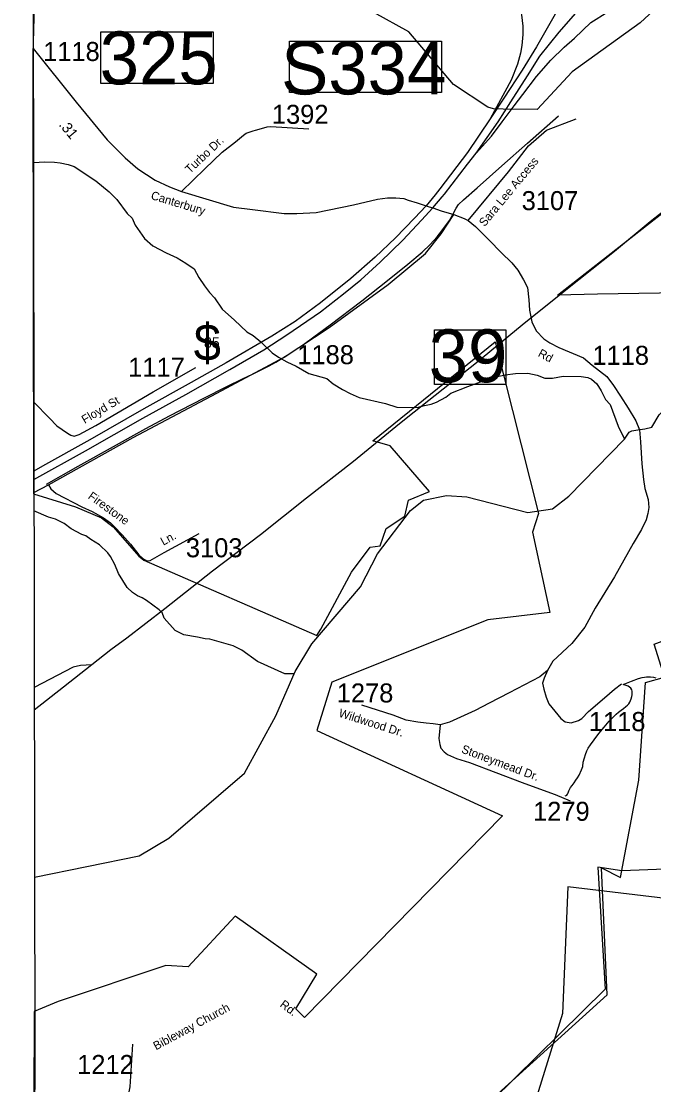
# Model space of a CAD drawing. Extents: x 1268485 to 1426702, y 514839 to 616766.
# Drawn here: x 1306000 to 1310907, y 542493 to 550747 of the extents above; entities that cross this region are included whole.
import ezdxf

# ---------------------------------------------------------------- set-up
doc = ezdxf.new("R2010")
doc.units = 0
for name, color, linetype in [('Old_Level_10', 7, 'Continuous'), ('Old_Level_11', 7, 'Continuous'), ('Old_Level_17', 7, 'Continuous'), ('Old_Level_27', 7, 'Continuous'), ('Old_Level_31', 7, 'Continuous'), ('Old_Level_32', 7, 'Continuous'), ('Old_Level_35', 7, 'Continuous'), ('Old_Level_39', 7, 'Continuous'), ('Old_Level_47', 7, 'Continuous'), ('Old_Level_48', 7, 'Continuous'), ('Old_Level_49', 7, 'Continuous'), ('Old_Level_5', 7, 'Continuous'), ('Old_Level_50', 7, 'Continuous'), ('Old_Level_51', 7, 'Continuous'), ('Old_Level_52', 7, 'Continuous'), ('Old_Level_53', 7, 'Continuous'), ('Old_Level_56', 7, 'Continuous'), ('Old_Level_62', 7, 'Continuous'), ('Old_Level_8', 7, 'Continuous')]:
    doc.layers.add(name, color=color, linetype=linetype)

msp = doc.modelspace()

# ---------------------------------------------------------------- linework, layer by layer
at = {"layer": 'Old_Level_27'}
for points in [[(1309530.401, 549722.496), (1309700.567, 549967.263), (1309797.374, 550122.297), (1309926.484, 550324.897), (1310022.685, 550477.587), (1310172.432, 550663.925), (1310321.35, 550830.502), (1310525.086, 551027.133), (1310544.907, 551044.199), (1310605.006, 551112.951)], [(1310341.385, 551102.661), (1310292.805, 551031.384), (1310173.366, 550856.145), (1309996.719, 550549.402), (1309885.831, 550368.536), (1309744.06, 550149.287), (1309638.416, 549989.939)], [(1309638.416, 549989.939), (1309461.628, 549729.577), (1309248.459, 549447.507), (1309210.262, 549400.75), (1309139.954, 549314.686)], [(1309193.277, 549298.435), (1309265.851, 549383.785), (1309283.693, 549404.769), (1309461.628, 549638.973), (1309530.401, 549722.496)], [(1309139.954, 549314.686), (1309049.765, 549220.076), (1308903.159, 549066.284), (1308746.366, 548917.557), (1308556.099, 548750.024), (1308321.789, 548561.978), (1308124.476, 548418.38), (1307943.018, 548303.842), (1307588.911, 548095.281), (1307317.605, 547944.844), (1306951.165, 547737.994), (1306531.874, 547498.662), (1306163.673, 547295.231), (1306097.857, 547255.942)], [(1306097.956, 547191.674), (1306498.401, 547413.186), (1306944.118, 547666.194), (1307277.085, 547850.821), (1307618.86, 548043.995), (1307883.119, 548196.142), (1308061.053, 548312.389), (1308321.788, 548491.887), (1308499.723, 548632.068), (1308635.376, 548741.476), (1308785.122, 548878.237), (1308961.295, 549047.479), (1309105.203, 549203.157), (1309193.277, 549298.435)]]:
    msp.add_lwpolyline(points, dxfattribs=at)
at = {"layer": 'Old_Level_31'}
for p, q in [((1309742.363, 550063.755), (1309742.363, 550063.755)), ((1309669.63, 549955.708), (1309669.63, 549955.708)), ((1309166.606, 549306.531), (1309166.606, 549306.531))]:
    msp.add_line(p, q, dxfattribs=at)
for points in [[(1306617.458, 550665.34), (1307488.328, 550665.34), (1307488.328, 550264.577), (1306617.458, 550264.577), (1306617.458, 550665.34)], [(1308081.052, 550593.825), (1309259.884, 550593.825), (1309259.884, 550194.179), (1308081.052, 550194.179), (1308081.052, 550593.825)], [(1309205.584, 548351.548), (1309758.43, 548351.548), (1309758.43, 547927.495), (1309205.584, 547927.495), (1309205.584, 548351.548)]]:
    msp.add_lwpolyline(points, dxfattribs=at)
at = {"layer": 'Old_Level_32'}
for points in [[(1306092.856, 550536.989), (1306425.466, 550119.382), (1306667.689, 549827.977), (1306806.564, 549686.975), (1306903.453, 549602.374), (1307039.097, 549514.64), (1307148.905, 549461.372), (1307242.565, 549426.905)], [(1309467.788, 549201.302), (1309779.931, 549578.113), (1309933.836, 549780.564), (1310073.757, 549903.33), (1310305.572, 549989.214)], [(1307242.565, 549426.905), (1307423.425, 549602.375), (1307559.07, 549730.843), (1307662.419, 549812.311), (1307725.26, 549862.784), (1307745.937, 549877.832), (1307768.681, 549885.857), (1307798.064, 549896.913), (1307816.881, 549901.694), (1307862.76, 549915.953), (1307907.215, 549926.988), (1307935.129, 549931), (1308230.835, 549912.579)], [(1307242.565, 549426.905), (1307646.271, 549304.703), (1307794.834, 549285.903), (1308040.287, 549254.57), (1308137.176, 549254.57), (1308288.969, 549263.969), (1308576.407, 549323.503), (1308763.726, 549367.371), (1308841.238, 549376.771), (1308906.206, 549376.771), (1308967.194, 549370.504), (1309001.875, 549359.887), (1309071.994, 549337.328), (1309139.954, 549314.686)], [(1309139.954, 549314.686), (1309163.895, 549307.325), (1309193.277, 549298.435)], [(1309193.277, 549298.435), (1309257.472, 549277.322), (1309356.79, 549246.572)], [(1309356.79, 549246.572), (1309437.107, 549216.97), (1309467.788, 549201.302)], [(1309467.788, 549201.302), (1309524.307, 549154.302), (1309629.27, 549049.333), (1309722.93, 548952.198), (1309806.9, 548872.298), (1309852.116, 548814.329), (1309897.331, 548740.695), (1309926.397, 548681.161), (1309937.701, 548584.026), (1309944.16, 548505.691), (1309960.309, 548414.822), (1309995.834, 548345.888), (1310053.968, 548281.654), (1310100.798, 548251.887), (1310170.235, 548214.286), (1310362.399, 548135.952), (1310430.222, 548077.984), (1310541.645, 547990.25), (1310594.933, 547919.749), (1310649.837, 547836.714), (1310709.587, 547744.279), (1310767.72, 547645.578), (1310795.173, 547576.643), (1310803.247, 547482.642), (1310814.549, 547313.439), (1310827.468, 547189.671), (1310837.157, 547120.736), (1310862.994, 547036.135), (1310867.838, 546973.467), (1310861.379, 546928.033), (1310846.846, 546877.899), (1310811.319, 546802.698), (1310748.342, 546694.596), (1310603.008, 546436.092), (1310452.83, 546191.687), (1310372.089, 546045.985), (1310271.971, 545919.083), (1310123.407, 545781.215), (1310081.422, 545707.58)], [(1306097.041, 547792.178), (1306218.773, 547667.512), (1306275.292, 547606.411), (1306357.649, 547550.01), (1306383.486, 547534.343), (1306410.938, 547526.51), (1306448.078, 547539.043), (1306578.879, 547609.544), (1307022.955, 547871.182), (1307353.993, 548059.185)], [(1306210.7, 547150.505), (1306228.463, 547117.605), (1306270.448, 547083.137), (1306469.071, 546978.169), (1306549.215, 546941.726), (1306638.811, 546893.914), (1306692.568, 546855.066), (1306722.599, 546823.066), (1306783.962, 546761.965), (1306848.555, 546689.897), (1306913.148, 546606.863), (1306942.214, 546577.095), (1306974.511, 546559.862), (1307000.348, 546561.429), (1307108.541, 546624.096), (1307379.832, 546772.931)], [(1310081.422, 545707.58), (1310023.288, 545659.013), (1309784.295, 545535.243), (1309630.888, 545453.775), (1309521.081, 545398.944), (1309322.458, 545306.509), (1309249.791, 545286.142)], [(1310081.422, 545707.58), (1310057.2, 545649.612), (1310044.282, 545608.878), (1310053.971, 545563.443), (1310071.733, 545500.776), (1310092.726, 545449.075), (1310186.387, 545336.275), (1310220.572, 545310.214), (1310266.215, 545301.292), (1310323.646, 545319.041), (1310347.868, 545336.274), (1310399.543, 545389.541), (1310525.499, 545496.076), (1310603.01, 545563.443), (1310657.914, 545605.744)], [(1309249.791, 545286.142), (1309196.502, 545293.976), (1309141.598, 545300.242), (1309075.391, 545308.076), (1308986.576, 545322.177), (1308884.843, 545361.344), (1308642.619, 545438.112)], [(1309249.791, 545286.142), (1309240.103, 545179.607), (1309246.562, 545134.173), (1309256.251, 545105.972), (1309280.473, 545076.205), (1309307.925, 545057.405), (1309377.362, 545026.071), (1309477.481, 544993.171), (1309886.031, 544839.635), (1309992.609, 544800.468), (1310141.175, 544745.635), (1310257.442, 544697.067)], [(1306595.296, 541886.376), (1306636.555, 541937.984), (1306677.814, 542004.338), (1306723.494, 542094.285), (1306752.988, 542147.224), (1306821.861, 542357.741), (1306844.676, 542477.141), (1306864.365, 542808.906)]]:
    msp.add_lwpolyline(points, dxfattribs=at)
at = {"layer": 'Old_Level_35'}
for points in [[(1309350.031, 549253.024), (1309373.202, 549295.829), (1309392.887, 549325.612), (1309430.104, 549362.009), (1309536.218, 549453.257), (1309727.224, 549626.578), (1309927.458, 549800.769), (1310168.496, 550013.511)], [(1308270.739, 548297.276), (1308397.462, 548392.01), (1308641.884, 548578.197), (1308841.912, 548734.088), (1308999.597, 548861.374), (1309110.53, 548955.083), (1309171.841, 549015.368), (1309225.77, 549074.577), (1309270.983, 549130.557), (1309321.529, 549201.607), (1309350.031, 549253.024)], [(1306195.202, 547154.008), (1306441.777, 547293.546), (1306965.993, 547585.694), (1307149.207, 547683.709), (1307415.16, 547821.76), (1307594.273, 547911.83), (1307716.381, 547972.012), (1307794.403, 548008.87), (1307876.834, 548048.548), (1307922.971, 548072.795), (1307973.927, 548102.681), (1308084.45, 548168.042), (1308200.714, 548246.628), (1308270.739, 548297.276)], [(1310218.734, 544735.573), (1310226.424, 544738.084), (1310232.165, 544741.365), (1310237.394, 544747.414), (1310243.238, 544759.359), (1310248.877, 544774.943), (1310260.155, 544799.139), (1310273.176, 544815.953), (1310288.965, 544835.484), (1310301.985, 544855.989), (1310315.109, 544876.494), (1310328.95, 544895.103), (1310346.789, 544936.114), (1310356.017, 544963.129), (1310359.708, 544995.681), (1310369.14, 545030.181), (1310376.522, 545056.274), (1310388.62, 545085.135), (1310398.872, 545106.563), (1310416.609, 545131.733), (1310445.522, 545169.001), (1310480.996, 545218.163), (1310520.878, 545267.683), (1310561.581, 545314.947), (1310595.517, 545349.242), (1310615.715, 545369.491), (1310634.58, 545386.101), (1310653.035, 545399.429), (1310671.899, 545412.808), (1310690.251, 545428.495), (1310702.247, 545439.055), (1310712.397, 545450.128), (1310720.702, 545462.123), (1310727.161, 545474.991), (1310731.775, 545488.37), (1310736.798, 545505.441), (1310738.644, 545520.615), (1310739.977, 545535.378), (1310739.156, 545548.245), (1310736.388, 545559.318), (1310729.006, 545570.391), (1310719.779, 545579.105), (1310707.783, 545585.565), (1310669.541, 545599.252)], [(1310669.541, 545599.252), (1310734.85, 545626.267), (1310789.599, 545645.132), (1310817.794, 545653.437), (1310833.788, 545655.795)], [(1310833.788, 545655.795), (1310851.422, 545658.512), (1310881.258, 545659.435), (1310905.761, 545657.538), (1310924.113, 545651.13)]]:
    msp.add_lwpolyline(points, dxfattribs=at)
at = {"layer": 'Old_Level_39'}
msp.add_line((1306098.113, 547088.676), (1306210.7, 547150.505), dxfattribs=at)
msp.add_lwpolyline([(1306210.7, 547150.505), (1306867.932, 547517.11), (1307517.09, 547860.215), (1308040.153, 548140.918), (1308389.095, 548370.957), (1308846.344, 548705.416), (1309136.081, 548945.221), (1309258.601, 549096.566), (1309356.79, 549246.572)], dxfattribs=at)
at = {"layer": 'Old_Level_47'}
for points in [[(1309087.331, 551481.503), (1309114.028, 551465.985), (1309324.744, 551382.134), (1309431.278, 551329.149), (1309542.743, 551266.946), (1309671.356, 551172.569), (1309737.806, 551103.931), (1309793.538, 551024.569), (1309832.122, 550951.641), (1309864.275, 550858.539), (1309881.424, 550796.336), (1309889.998, 550708.394), (1309889.998, 550644.046), (1309883.568, 550560.394), (1309872.849, 550500.336), (1309849.96, 550414.069), (1309801.739, 550289.228), (1309638.416, 549989.939)], [(1309530.401, 549722.496), (1309648.856, 549855.731), (1309731.67, 549965.885), (1309824.967, 550090.726), (1309889.959, 550178.85), (1309996.719, 550317.553), (1310108.884, 550445.542), (1310210.567, 550547.303), (1310291.284, 550615.495), (1310417.525, 550737.365), (1310550.747, 550819.725)]]:
    msp.add_lwpolyline(points, dxfattribs=at)
at = {"layer": 'Old_Level_48'}
for points in [[(1306206.224, 551837.33), (1306109.905, 551257.027), (1306090.624, 550489.201), (1306092.196, 548660.08), (1306095.689, 547078.614)], [(1310470.476, 548629.805), (1310159.28, 548622.565), (1312218.239, 550233.57)], [(1309259.259, 542027.098), (1310544.957, 543191.362), (1310502.723, 544175.593), (1310648.169, 544101.9), (1310790.521, 544858.366), (1310842.056, 545615.67), (1310990.22, 545657.564), (1310908.858, 545911.663), (1311852.765, 546269.409), (1311773.156, 547413.405), (1311433.012, 548644.286), (1310470.476, 548629.805)], [(1306095.689, 547078.614), (1306421.855, 546979.731), (1306622.297, 546894.473), (1306713.516, 546822.424), (1306912.759, 546596.671), (1306951.168, 546565.45), (1308294.253, 545980.655), (1308323.059, 546028.687), (1308563.11, 546470.586), (1308707.141, 546665.598), (1308783.957, 546675.205), (1308831.967, 546809.696), (1308975.998, 546905.761), (1309004.804, 547030.645), (1309168.039, 547097.891), (1308860.774, 547453.331), (1308726.345, 547491.757), (1309676.947, 548260.278), (1310013.019, 546926.895), (1309965.009, 546782.797), (1310099.437, 546158.375), (1309619.335, 546100.736), (1308409.478, 545617.528), (1308294.253, 545242.875), (1309734.56, 544580.026), (1308198.232, 543014.166), (1308131.019, 543081.412), (1308294.253, 543350.393), (1307660.518, 543801.899), (1307295.64, 543408.033), (1307122.804, 543417.639), (1306287.426, 543139.05), (1306098.89, 543062.713)], [(1316609.615, 542314.237), (1316536.827, 542587.379), (1315645.168, 542186.77), (1315408.605, 542915.15), (1314644.326, 542441.703), (1314474.611, 542877.956), (1314232.641, 542705.843), (1314103.59, 542627.609), (1313845.49, 542611.963), (1313538.994, 542705.843), (1313176.04, 542862.31), (1313022.792, 543018.776), (1312587.246, 543660.288), (1312393.67, 543848.047), (1312265.48, 543831.93), (1311668.356, 544050.213), (1310994.676, 544166.632), (1310658.182, 544154.239), (1310474.191, 544182.559), (1310530.804, 543233.841), (1309653.307, 542370.083)], [(1306098.89, 543062.713), (1306088.129, 539494.704)]]:
    msp.add_lwpolyline(points, dxfattribs=at)
at = {"layer": 'Old_Level_49'}
for points in [[(1306206.224, 551837.33), (1306109.905, 551257.027), (1306090.624, 550489.201), (1306092.196, 548660.08), (1306095.689, 547078.614)], [(1310470.476, 548629.805), (1310159.28, 548622.565), (1312218.239, 550233.57)], [(1309259.259, 542027.098), (1310544.957, 543191.362), (1310502.723, 544175.593), (1310648.169, 544101.9), (1310790.521, 544858.366), (1310842.056, 545615.67), (1310990.22, 545657.564), (1310908.858, 545911.663), (1311852.765, 546269.409), (1311773.156, 547413.405), (1311433.012, 548644.286), (1310470.476, 548629.805)], [(1306095.689, 547078.614), (1306421.855, 546979.731), (1306622.297, 546894.473), (1306713.516, 546822.424), (1306912.759, 546596.671), (1306951.168, 546565.45), (1308294.253, 545980.655), (1308323.059, 546028.687), (1308563.11, 546470.586), (1308707.141, 546665.598), (1308783.957, 546675.205), (1308831.967, 546809.696), (1308975.998, 546905.761), (1309004.804, 547030.645), (1309168.039, 547097.891), (1308860.774, 547453.331), (1308726.345, 547491.757), (1309676.947, 548260.278), (1310013.019, 546926.895), (1309965.009, 546782.797), (1310099.437, 546158.375), (1309619.335, 546100.736), (1308409.478, 545617.528), (1308294.253, 545242.875), (1309734.56, 544580.026), (1308198.232, 543014.166), (1308131.019, 543081.412), (1308294.253, 543350.393), (1307660.518, 543801.899), (1307295.64, 543408.033), (1307122.804, 543417.639), (1306287.426, 543139.05), (1306098.89, 543062.713)], [(1316609.615, 542314.237), (1316536.827, 542587.379), (1315645.168, 542186.77), (1315408.605, 542915.15), (1314644.326, 542441.703), (1314474.611, 542877.956), (1314232.641, 542705.843), (1314103.59, 542627.609), (1313845.49, 542611.963), (1313538.994, 542705.843), (1313176.04, 542862.31), (1313022.792, 543018.776), (1312587.246, 543660.288), (1312393.67, 543848.047), (1312265.48, 543831.93), (1311668.356, 544050.213), (1310994.676, 544166.632), (1310658.182, 544154.239), (1310474.191, 544182.559), (1310530.804, 543233.841), (1309653.307, 542370.083)], [(1306098.89, 543062.713), (1306088.129, 539494.704)]]:
    msp.add_lwpolyline(points, dxfattribs=at)
at = {"layer": 'Old_Level_50'}
for p, q in [((1309742.363, 550063.755), (1309742.363, 550063.755)), ((1309166.606, 549306.531), (1309166.606, 549306.531))]:
    msp.add_line(p, q, dxfattribs=at)
at = {"layer": 'Old_Level_51'}
for points in [[(1311490.672, 551377.056), (1310800.672, 550734.474), (1310274.713, 550354.41), (1310002.355, 550063.196), (1309739.623, 550064.15), (1309662.667, 550067.65), (1309618.943, 550081.651), (1309353.77, 550257.08), (1309006.671, 550665.525), (1308734.67, 550815.367)], [(1310680.845, 547503.162), (1310716.207, 547557.846), (1310738.066, 547567.496), (1310783.072, 547577.147), (1310837.722, 547583.58), (1310892.372, 547596.446), (1310949.986, 547692.398), (1310970.491, 547712.493), (1310998.891, 547727.512), (1311039.696, 547758.732), (1311078.144, 547781.749), (1311112.387, 547790.873), (1311142.427, 547788.67), (1311235.931, 547766.267), (1311285.554, 547751.298), (1311388.592, 547709.007), (1311428.373, 547695.934), (1311507.318, 547647.542), (1311579.906, 547583.72), (1311649.111, 547546.246), (1311729.888, 547537.08)], [(1306102.661, 544105.091), (1306914.73, 544270.668), (1307143.773, 544407.233), (1307730.735, 544910.79), (1307973.721, 545355.548), (1308123.717, 545700.496), (1308253.72, 545914.52), (1308630.811, 546356.612), (1308762.762, 546613.337), (1309019.795, 546949.52), (1309121.808, 547029.541), (1309297.743, 547065.375), (1309455.735, 547055.635), (1309928.791, 546934.5), (1310120.822, 546963.464), (1310248.774, 547062.657), (1310680.845, 547503.162)]]:
    msp.add_lwpolyline(points, dxfattribs=at)
at = {"layer": 'Old_Level_52'}
msp.add_lwpolyline([(1297191.442, 564993.917), (1301878.471, 561591.516), (1304729.751, 559347.09), (1305660.322, 558675.662), (1306160.753, 558488.283), (1307142.154, 557829.475), (1306860.195, 555870.524), (1306420.072, 553490.623), (1306092.175, 550983.41), (1306104.846, 542672.517), (1306047.612, 533086.61), (1304716.96, 525607.345), (1304265.665, 522554.242)], dxfattribs=at)
at = {"layer": 'Old_Level_53'}
msp.add_lwpolyline([(1314433.814, 542489.011), (1313022.039, 543002.502), (1312038.074, 543815.53), (1310241.27, 544029.483), (1310198.489, 543045.293), (1309813.459, 541804.357)], dxfattribs=at)
at = {"layer": 'Old_Level_56'}
for points in [[(1312984.794, 550847.111), (1312683.034, 550608.064), (1312312.262, 550320.381), (1311957.375, 550036.581), (1311229.756, 549467.139), (1310879.23, 549191.254), (1310601.629, 548959.525), (1310238.657, 548671.686), (1309886.01, 548389.842), (1309530.917, 548095.841), (1309161.868, 547804.322), (1308935.478, 547621.587), (1308578.625, 547329.623), (1308213.737, 547046.024), (1307856.845, 546762.064), (1307484.156, 546478.623), (1307113.101, 546186.945), (1306819.783, 545959.734), (1306695.487, 545868.59), (1306548.664, 545751.886)], [(1306548.664, 545751.886), (1306458.504, 545746.097), (1306402.221, 545733.423), (1306100.417, 545577.046)], [(1306548.664, 545751.886), (1306328.476, 545579.031), (1306100.686, 545401.448)]]:
    msp.add_lwpolyline(points, dxfattribs=at)
at = {"layer": 'Old_Level_62'}
msp.add_line((1310668.516, 547528.485), (1310670.054, 547525.204), dxfattribs=at)
for points in [[(1306094.204, 549652.336), (1306183.309, 549657.13), (1306257.128, 549653.183), (1306301.214, 549649.799), (1306362.832, 549636.266), (1306410.507, 549619.708), (1306578.034, 549509.698), (1306682.098, 549423.063), (1306740.743, 549365.239), (1306822.252, 549255.279), (1306859.468, 549218.421), (1306884.177, 549163.775), (1306955.843, 549062.223), (1307020.537, 549005.116), (1307123.268, 548950.521), (1307210.415, 548910.228), (1307277.57, 548871.114), (1307342.571, 548825.49), (1307377.02, 548758.335), (1307421.516, 548693.436), (1307460.374, 548642.583), (1307499.436, 548601.573), (1307559.311, 548511.76), (1307655.378, 548427.791), (1307749.395, 548335.621), (1307798.812, 548308.349), (1307859.61, 548258.726), (1307945.732, 548173.271), (1307996.892, 548139.437), (1308060.151, 548104.527), (1308131.407, 548070.232), (1308232.19, 548014.048), (1308369.369, 547975.191), (1308420.427, 547933.975), (1308493.426, 547889.837), (1308552.686, 547858.259), (1308621.994, 547827.348), (1308825.098, 547780.596), (1308912.45, 547752.555), (1309072.493, 547748.506), (1309128.882, 547765.422), (1309181.171, 547775.88), (1309221.566, 547791.464), (1309292.514, 547831.09), (1309333.217, 547860.617), (1309464.45, 547913.778), (1309543.088, 547940.127), (1309646.126, 547979.087), (1309754.804, 548003.129), (1309834.979, 548013.023), (1309929.098, 548016.867), (1310002.814, 548001.437), (1310062.279, 547977.241), (1310122.36, 547978.522), (1310204.791, 547992.466), (1310344.739, 547991.287), (1310396.617, 547983.649), (1310424.299, 547969.142), (1310465.412, 547932.232), (1310498.323, 547879.841), (1310532.771, 547812.687), (1310569.783, 547771.727), (1310632.017, 547603.892), (1310680.845, 547503.162)], [(1308115.578, 545681.778), (1308043.747, 545683.221), (1307831.928, 545778.57), (1307709.922, 545867.153), (1307642.665, 545898.884), (1307461.706, 545950.967), (1307425.822, 545954.146), (1307368.1, 545966.756), (1307262.396, 545985.314), (1307195.139, 546019.506), (1307109.427, 546115.573), (1307092.305, 546159.403), (1307070.877, 546180.37), (1306970.504, 546252.138), (1306936.978, 546273.309), (1306901.299, 546288.022), (1306861.929, 546315.037), (1306820.714, 546351.998), (1306753.251, 546460.009), (1306724.852, 546530.342), (1306692.248, 546593.395), (1306672.871, 546621.642), (1306606.332, 546682.901), (1306539.28, 546724.475), (1306499.807, 546754.003), (1306470.075, 546762.769), (1306387.131, 546808.752), (1306331.972, 546850.07), (1306264.817, 546883.442), (1306211.094, 546898.462), (1306098.327, 546948.151)]]:
    msp.add_lwpolyline(points, dxfattribs=at)

# ---------------------------------------------------------------- texts
at = {"layer": 'Old_Level_10'}
for s, height, rotation, p in [('Bibleway Church ', 65.61666, 28.3996389, (1307045.771, 542759.591)), ('Rd.', 65.6167, 322.7651861, (1308000.791, 543104.593))]:
    msp.add_text(s, height=height, rotation=rotation, dxfattribs=at).set_placement(p)
at = {"layer": 'Old_Level_11'}
for s, height, rotation, p in [('Turbo Dr.', 65.6167, 43.4434722, (1307308.711, 549561.35)), ('Sara Lee Access', 65.61666, 50.3623444, (1309595.052, 549148.689)), ('Canterbury', 65.6167, 343.1588972, (1307000.736, 549368.369)), ('Rd', 65.6167, 331.5640917, (1310003.376, 548150.217)), ('Floyd St', 65.6167, 30.5054528, (1306491.877, 547621.424)), ('Firestone', 65.6167, 324.1457861, (1306512.031, 547047.741)), ('Ln.', 65.6167, 28.7499917, (1307101.975, 546676.305)), ('Wildwood Dr.', 65.61666, 342.4149333, (1308457.595, 545350.97)), ('Stoneymead Dr.', 65.61666, 339.4035, (1309408.976, 545072.6))]:
    msp.add_text(s, height=height, rotation=rotation, dxfattribs=at).set_placement(p)
at = {"layer": 'Old_Level_17'}
msp.add_text('.31', height=82.0208, rotation=309.7342583, dxfattribs=at).set_placement((1306287.48, 549941.961))
at = {"layer": 'Old_Level_31'}
for s, p in [('325', (1306608.579, 550257.823)), ('S334', (1308016.255, 550179.491)), ('39', (1309161.039, 547945.805))]:
    msp.add_text(s, height=410.1042, dxfattribs=at).set_placement(p)
at = {"layer": 'Old_Level_5'}
for s, height, p in [('$', 283.158, (1307337.972, 548112.821)), ('85', 82.0208, (1307417.516, 548213.325))]:
    msp.add_text(s, height=height, dxfattribs=at).set_placement(p)
at = {"layer": 'Old_Level_8'}
for s, p in [('1118', (1306169.563, 550438.986)), ('1392', (1307944.299, 549951.316)), ('3107', (1309882.153, 549281.511)), ('1188', (1308141.423, 548085.585)), ('1118', (1310430.803, 548080.672)), ('1117', (1306829.448, 547988.439)), ('3103', (1307276.983, 546587.138)), ('1278', (1308447.404, 545460.276)), ('1118', (1310403.491, 545238.437)), ('1279', (1309970.504, 544541.698)), ('1212', (1306433.446, 542576.774))]:
    msp.add_text(s, height=147.6375, dxfattribs=at).set_placement(p)

doc.saveas('drawing.dxf')
